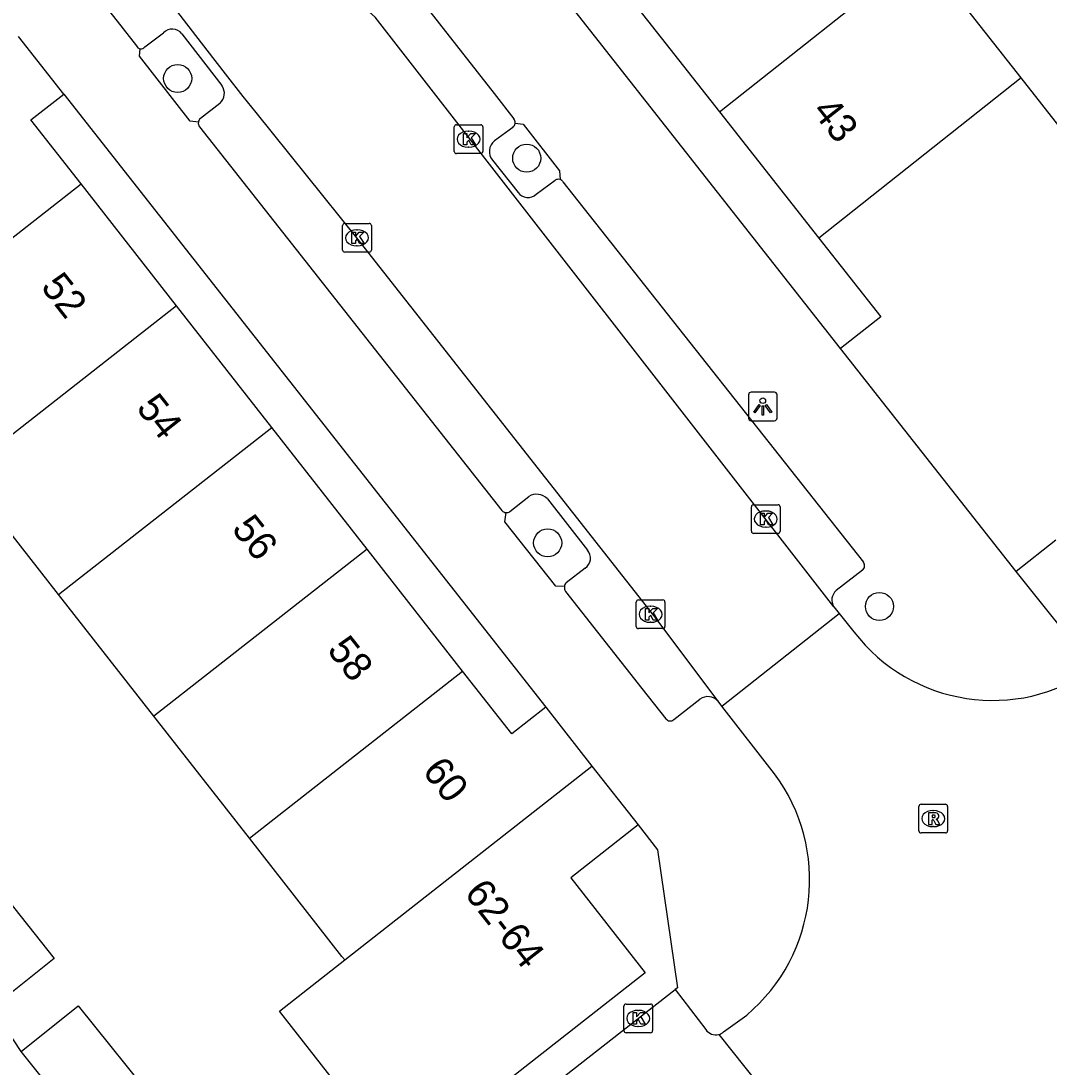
# Model space of a CAD drawing. Extents: x 160379 to 161131, y 383940 to 384849.
# Drawn here: x 160761.36 to 160797.2, y 384329.72 to 384366.17 of the extents above; entities that cross this region are included whole.
import ezdxf

# ---------------------------------------------------------------- set-up
doc = ezdxf.new("R2010")
doc.units = 0
for name, color, linetype in [('IMGEO_Boom', 7, 'Continuous'), ('IMGEO_Kolk', 7, 'Continuous'), ('IMGEO_Lichtpunt', 7, 'Continuous'), ('IMGEO_Pand', 7, 'Continuous'), ('IMGEO_Pand_nummerreeks', 7, 'Continuous'), ('IMGEO_Parkeervlak_open', 7, 'Continuous'), ('IMGEO_Rijbaan_lokaal_open', 7, 'Continuous'), ('IMGEO_Rioolput', 7, 'Continuous'), ('IMGEO_Voetpad_open', 7, 'Continuous')]:
    doc.layers.add(name, color=color, linetype=linetype)

msp = doc.modelspace()

# ---------------------------------------------------------------- linework, layer by layer
at = {"layer": 'IMGEO_Boom'}
for centre in [(160766.82, 384364.166), (160778.988, 384361.389), (160779.718, 384347.986), (160791.282, 384345.769)]:
    msp.add_circle(centre, 0.489, dxfattribs=at)
at = {"layer": 'IMGEO_Kolk'}
for p, q in [((160776.461, 384361.625), (160776.461, 384362.477)), ((160776.536, 384362.551), (160777.388, 384362.551)), ((160776.949, 384362.331), (160776.974, 384362.331)), ((160777.462, 384362.477), (160777.462, 384361.625)), ((160776.972, 384361.771), (160776.947, 384361.771)), ((160777.388, 384361.551), (160776.536, 384361.551)), ((160772.571, 384358.189), (160772.571, 384359.041)), ((160772.646, 384359.115), (160773.498, 384359.115)), ((160773.572, 384359.041), (160773.572, 384358.189)), ((160773.059, 384358.895), (160773.084, 384358.895)), ((160773.082, 384358.335), (160773.057, 384358.335)), ((160773.498, 384358.115), (160772.646, 384358.115)), ((160786.821, 384348.39), (160786.821, 384349.242)), ((160786.896, 384349.316), (160787.748, 384349.316)), ((160787.822, 384349.242), (160787.822, 384348.39)), ((160787.309, 384349.096), (160787.334, 384349.096)), ((160787.332, 384348.536), (160787.307, 384348.536)), ((160787.748, 384348.316), (160786.896, 384348.316)), ((160782.806, 384345.071), (160782.806, 384345.923)), ((160782.881, 384345.997), (160783.733, 384345.997)), ((160783.807, 384345.923), (160783.807, 384345.071)), ((160783.294, 384345.777), (160783.319, 384345.777)), ((160783.317, 384345.217), (160783.292, 384345.217)), ((160783.733, 384344.997), (160782.881, 384344.997)), ((160782.376, 384330.992), (160782.376, 384331.844)), ((160782.451, 384331.918), (160783.303, 384331.918)), ((160782.864, 384331.698), (160782.889, 384331.698)), ((160783.377, 384331.844), (160783.377, 384330.992)), ((160782.887, 384331.138), (160782.862, 384331.138)), ((160783.303, 384330.918), (160782.451, 384330.918))]:
    msp.add_line(p, q, dxfattribs=at)
for points in [[(160776.461, 384361.625), (160776.461, 384362.477)], [(160776.536, 384362.551), (160777.388, 384362.551)], [(160777.462, 384362.477), (160777.462, 384361.625)], [(160776.782, 384362.251), (160776.905, 384362.251), (160776.905, 384362.1), (160777.035, 384362.251), (160777.199, 384362.251), (160777.053, 384362.1), (160777.206, 384361.851), (160777.054, 384361.851), (160776.969, 384362.015), (160776.905, 384361.948), (160776.905, 384361.851), (160776.782, 384361.851), (160776.782, 384362.251)], [(160777.388, 384361.551), (160776.536, 384361.551)], [(160772.571, 384358.189), (160772.571, 384359.041)], [(160772.646, 384359.115), (160773.498, 384359.115)], [(160773.572, 384359.041), (160773.572, 384358.189)], [(160772.892, 384358.815), (160773.015, 384358.815), (160773.015, 384358.664), (160773.145, 384358.815), (160773.309, 384358.815), (160773.163, 384358.664), (160773.316, 384358.415), (160773.164, 384358.415), (160773.079, 384358.579), (160773.015, 384358.512), (160773.015, 384358.415), (160772.892, 384358.415), (160772.892, 384358.815)], [(160773.498, 384358.115), (160772.646, 384358.115)], [(160786.821, 384348.39), (160786.821, 384349.242)], [(160786.896, 384349.316), (160787.748, 384349.316)], [(160787.822, 384349.242), (160787.822, 384348.39)], [(160787.142, 384349.016), (160787.265, 384349.016), (160787.265, 384348.865), (160787.395, 384349.016), (160787.559, 384349.016), (160787.413, 384348.865), (160787.566, 384348.616), (160787.414, 384348.616), (160787.329, 384348.78), (160787.265, 384348.713), (160787.265, 384348.616), (160787.142, 384348.616), (160787.142, 384349.016)], [(160787.748, 384348.316), (160786.896, 384348.316)], [(160782.806, 384345.071), (160782.806, 384345.923)], [(160782.881, 384345.997), (160783.733, 384345.997)], [(160783.807, 384345.923), (160783.807, 384345.071)], [(160783.127, 384345.697), (160783.25, 384345.697), (160783.25, 384345.546), (160783.38, 384345.697), (160783.544, 384345.697), (160783.398, 384345.546), (160783.551, 384345.297), (160783.399, 384345.297), (160783.314, 384345.461), (160783.25, 384345.394), (160783.25, 384345.297), (160783.127, 384345.297), (160783.127, 384345.697)], [(160783.733, 384344.997), (160782.881, 384344.997)], [(160782.376, 384330.992), (160782.376, 384331.844)], [(160782.451, 384331.918), (160783.303, 384331.918)], [(160783.377, 384331.844), (160783.377, 384330.992)], [(160782.697, 384331.618), (160782.82, 384331.618), (160782.82, 384331.467), (160782.95, 384331.618), (160783.114, 384331.618), (160782.968, 384331.467), (160783.121, 384331.218), (160782.969, 384331.218), (160782.884, 384331.382), (160782.82, 384331.315), (160782.82, 384331.218), (160782.697, 384331.218), (160782.697, 384331.618)], [(160783.303, 384330.918), (160782.451, 384330.918)]]:
    msp.add_lwpolyline(points, dxfattribs=at)
for centre, start, end in [((160776.538, 384362.475), 91.552, 178.448), ((160776.538, 384362.475), 91.552, 178.448), ((160777.386, 384362.475), 1.552, 88.448), ((160777.386, 384362.475), 1.552, 88.448), ((160776.538, 384361.627), 181.552, 268.448), ((160776.538, 384361.627), 181.552, 268.448), ((160777.386, 384361.627), 271.552, 358.448), ((160777.386, 384361.627), 271.552, 358.448), ((160772.648, 384359.039), 91.552, 178.448), ((160772.648, 384359.039), 91.552, 178.448), ((160773.496, 384359.039), 1.552, 88.448), ((160773.496, 384359.039), 1.552, 88.448), ((160772.648, 384358.191), 181.552, 268.448), ((160772.648, 384358.191), 181.552, 268.448), ((160773.496, 384358.191), 271.552, 358.448), ((160773.496, 384358.191), 271.552, 358.448), ((160786.898, 384349.24), 91.552, 178.448), ((160786.898, 384349.24), 91.552, 178.448), ((160787.746, 384349.24), 1.552, 88.448), ((160787.746, 384349.24), 1.552, 88.448), ((160786.898, 384348.392), 181.552, 268.448), ((160786.898, 384348.392), 181.552, 268.448), ((160787.746, 384348.392), 271.552, 358.448), ((160787.746, 384348.392), 271.552, 358.448), ((160782.883, 384345.921), 91.552, 178.448), ((160782.883, 384345.921), 91.552, 178.448), ((160783.731, 384345.921), 1.552, 88.448), ((160783.731, 384345.921), 1.552, 88.448), ((160782.883, 384345.073), 181.552, 268.448), ((160782.883, 384345.073), 181.552, 268.448), ((160783.731, 384345.073), 271.552, 358.448), ((160783.731, 384345.073), 271.552, 358.448), ((160782.453, 384331.842), 91.552, 178.448), ((160782.453, 384331.842), 91.552, 178.448), ((160783.301, 384331.842), 1.552, 88.448), ((160783.301, 384331.842), 1.552, 88.448), ((160782.453, 384330.994), 181.552, 268.448), ((160782.453, 384330.994), 181.552, 268.448), ((160783.301, 384330.994), 271.552, 358.448), ((160783.301, 384330.994), 271.552, 358.448)]:
    msp.add_arc(centre, 0.0765, start, end, dxfattribs=at)
for centre, major_axis, ratio, start_param, end_param in [((160776.948, 384362.051), (-0.387, 0.002), 0.722429, 4.712389, 7.853982), ((160776.973, 384362.051), (-0.39, 0.002), 0.717154, 1.570796, 4.712389), ((160773.058, 384358.615), (-0.387, 0.002), 0.722429, 4.712389, 7.853982), ((160773.083, 384358.615), (-0.39, 0.002), 0.717154, 1.570796, 4.712389), ((160787.308, 384348.816), (-0.387, 0.002), 0.722429, 4.712389, 7.853982), ((160787.333, 384348.816), (-0.39, 0.002), 0.717154, 1.570796, 4.712389), ((160783.293, 384345.497), (-0.387, 0.002), 0.722429, 4.712389, 7.853982), ((160783.318, 384345.497), (-0.39, 0.002), 0.717154, 1.570796, 4.712389), ((160782.863, 384331.418), (-0.387, 0.002), 0.722429, 4.712389, 7.853982), ((160782.888, 384331.418), (-0.39, 0.002), 0.717154, 1.570796, 4.712389)]:
    msp.add_ellipse(centre, major_axis=major_axis, ratio=ratio, start_param=start_param, end_param=end_param, dxfattribs=at)
at = {"layer": 'IMGEO_Lichtpunt'}
for p, q in [((160787.62, 384353.236), (160786.812, 384353.236)), ((160787.62, 384353.236), (160786.812, 384353.236)), ((160786.718, 384353.141), (160786.718, 384352.334)), ((160786.718, 384353.141), (160786.718, 384352.334)), ((160787.714, 384352.334), (160787.714, 384353.141)), ((160787.714, 384352.334), (160787.714, 384353.141)), ((160786.812, 384352.24), (160787.62, 384352.24)), ((160786.812, 384352.24), (160787.62, 384352.24))]:
    msp.add_line(p, q, dxfattribs=at)
for points in [[(160787.092, 384352.805), (160787.131, 384352.777), (160786.943, 384352.515), (160786.905, 384352.542), (160787.092, 384352.805)], [(160787.194, 384352.757), (160787.241, 384352.757), (160787.241, 384352.435), (160787.194, 384352.435), (160787.194, 384352.757)], [(160787.304, 384352.777), (160787.342, 384352.804), (160787.529, 384352.542), (160787.49, 384352.514), (160787.304, 384352.777)]]:
    msp.add_lwpolyline(points, dxfattribs=at)
msp.add_circle((160787.217, 384352.939), 0.0994, dxfattribs=at)
for centre, start, end in [((160786.812, 384353.141), 90, 180), ((160786.812, 384353.141), 90, 180), ((160787.62, 384353.141), 0, 90), ((160787.62, 384353.141), 0, 90), ((160786.812, 384352.334), 180, 270), ((160786.812, 384352.334), 180, 270), ((160787.62, 384352.334), 270, 0), ((160787.62, 384352.334), 270, 360)]:
    msp.add_arc(centre, 0.0946, start, end, dxfattribs=at)
at = {"layer": 'IMGEO_Pand'}
for points in [[(160785.706, 384363.006), (160792.762, 384368.592)], [(160796.225, 384364.19), (160792.762, 384368.592)], [(160782.243, 384367.408), (160785.706, 384363.006)], [(160804.353, 384366.133), (160798.39, 384361.439), (160796.225, 384364.19)], [(160762.855, 384363.62), (160761.277, 384365.634)], [(160796.225, 384364.19), (160789.169, 384358.606)], [(160763.454, 384360.491), (160761.707, 384362.721), (160762.855, 384363.62)], [(160785.706, 384363.006), (160789.169, 384358.606)], [(160756.024, 384354.672), (160763.454, 384360.491)], [(160766.777, 384356.248), (160763.454, 384360.491)], [(160789.169, 384358.606), (160791.33, 384355.859), (160789.93, 384354.754)], [(160766.777, 384356.248), (160759.348, 384350.429)], [(160770.101, 384352.005), (160766.777, 384356.248)], [(160796.051, 384346.989), (160789.93, 384354.754)], [(160762.672, 384346.186), (160770.101, 384352.005)], [(160773.425, 384347.762), (160770.101, 384352.005)], [(160762.672, 384346.186), (160759.348, 384350.429)], [(160797.435, 384348.078), (160796.051, 384346.989)], [(160773.425, 384347.762), (160765.995, 384341.943)], [(160776.748, 384343.519), (160773.425, 384347.762)], [(160765.995, 384341.943), (160762.672, 384346.186)], [(160769.319, 384337.699), (160776.748, 384343.519)], [(160779.656, 384342.26), (160778.465, 384341.327), (160776.748, 384343.519)], [(160779.656, 384342.26), (160781.263, 384340.208)], [(160769.319, 384337.699), (160765.995, 384341.943)], [(160772.644, 384333.455), (160781.263, 384340.208)], [(160781.263, 384340.208), (160782.871, 384338.156)], [(160782.871, 384338.156), (160780.522, 384336.316), (160783.117, 384333.004), (160774.566, 384326.307)], [(160772.644, 384333.455), (160772.548, 384333.577), (160769.319, 384337.699)], [(160759.715, 384337.024), (160762.515, 384333.499), (160760.359, 384331.787)], [(160772.875, 384328.466), (160770.365, 384331.67), (160772.644, 384333.455)], [(160761.367, 384330.263), (160763.358, 384331.856), (160766.149, 384328.367)], [(160764.033, 384326.931), (160761.367, 384330.263)]]:
    msp.add_lwpolyline(points, dxfattribs=at)
at = {"layer": 'IMGEO_Parkeervlak_open'}
for points in [[(160765.671, 384365.265), (160766.329, 384365.756)], [(160766.967, 384365.721), (160768.365, 384363.92)], [(160768.293, 384363.293), (160767.612, 384362.775)], [(160778.5, 384362.463), (160777.865, 384361.994)], [(160777.795, 384361.319), (160778.686, 384360.193)], [(160779.322, 384360.135), (160779.984, 384360.62)], [(160778.403, 384349.074), (160779.059, 384349.603)], [(160779.709, 384349.525), (160781.101, 384347.73)], [(160781.02, 384347.099), (160780.36, 384346.597)]]:
    msp.add_lwpolyline(points, dxfattribs=at)
for centre, radius, start, end in [((160766.633, 384365.473), 0.415, 36.5899, 137.13), ((160765.539, 384365.369), 0.168, 262.6203, 321.8778), ((160767.965, 384363.648), 0.484, 312.7223, 34.1763), ((160767.756, 384362.612), 0.218, 131.4942, 171.2232), ((160778.382, 384362.63), 0.204, 305.2488, 353.6464), ((160778.162, 384361.622), 0.476, 128.6325, 219.5262), ((160780.09, 384360.465), 0.188, 71.3925, 124.3842), ((160779.03, 384360.451), 0.43, 216.8969, 312.6817), ((160779.333, 384349.14), 0.538, 45.6917, 120.6227), ((160778.289, 384349.264), 0.221, 265.1556, 301.0852), ((160780.788, 384347.45), 0.421, 303.5493, 41.8209), ((160780.536, 384346.439), 0.236, 138.1904, 174.282)]:
    msp.add_arc(centre, radius, start, end, dxfattribs=at)
at = {"layer": 'IMGEO_Rijbaan_lokaal_open'}
for points in [[(160789.695, 384345.758), (160773.707, 384366.301), (160773.293, 384366.66), (160772.415, 384367.771), (160771.935, 384368.374), (160769.169, 384371.854), (160756.891, 384387.518), (160754.3, 384390.745)], [(160785.662, 384342.471), (160783.415, 384345.455), (160773.069, 384358.615), (160769.555, 384362.982), (160769.109, 384363.537), (160768.486, 384364.333), (160767.853, 384365.154), (160765.174, 384368.627), (160752.664, 384384.48), (160750.192, 384387.495)], [(160785.793, 384342.301), (160789.879, 384345.527)], [(160789.695, 384345.758), (160789.737, 384345.704), (160789.879, 384345.527)], [(160789.879, 384345.527), (160790.391, 384344.886)], [(160785.793, 384342.301), (160785.662, 384342.471)], [(160787.62, 384339.94), (160785.793, 384342.301)], [(160775.131, 384325.585), (160775.244, 384325.441), (160784.161, 384332.424)], [(160784.161, 384332.424), (160785.23, 384331.026)], [(160785.852, 384330.945), (160786.656, 384331.534)], [(160785.679, 384330.858), (160788.858, 384326.869)]]:
    msp.add_lwpolyline(points, dxfattribs=at)
for centre, radius, start, end in [((160795.234, 384348.6), 6.103, 217.4834, 305.2025), ((160782.686, 384336.248), 6.163, 310.1054, 36.8104), ((160785.578, 384331.271), 0.425, 215.1624, 283.8094), ((160785.59, 384331.25), 0.401, 282.74, 310.6548)]:
    msp.add_arc(centre, radius, start, end, dxfattribs=at)
at = {"layer": 'IMGEO_Rioolput'}
for p, q in [((160792.658, 384337.952), (160792.658, 384338.804)), ((160792.733, 384338.878), (160793.585, 384338.878)), ((160793.146, 384338.658), (160793.171, 384338.658)), ((160793.659, 384338.804), (160793.659, 384337.952)), ((160793.585, 384337.878), (160792.733, 384337.878)), ((160793.169, 384338.098), (160793.144, 384338.098))]:
    msp.add_line(p, q, dxfattribs=at)
for points in [[(160792.658, 384337.952), (160792.658, 384338.804)], [(160792.733, 384338.878), (160793.585, 384338.878)], [(160793.659, 384338.804), (160793.659, 384337.952)], [(160793.247, 384338.576), (160792.995, 384338.578), (160792.995, 384338.178)], [(160792.995, 384338.178), (160793.119, 384338.178), (160793.119, 384338.34), (160793.13, 384338.34)], [(160793.173, 384338.497), (160793.119, 384338.497), (160793.119, 384338.416)], [(160793.119, 384338.416), (160793.171, 384338.416)], [(160793.177, 384338.311), (160793.248, 384338.178), (160793.388, 384338.178), (160793.323, 384338.304)], [(160793.585, 384337.878), (160792.733, 384337.878)]]:
    msp.add_lwpolyline(points, dxfattribs=at)
for centre, radius, start, end in [((160792.735, 384338.802), 0.0765, 91.552, 178.448), ((160792.735, 384338.802), 0.0765, 91.552, 178.448), ((160793.583, 384338.802), 0.0765, 1.552, 88.448), ((160793.583, 384338.802), 0.0765, 1.552, 88.448), ((160793.129, 384338.287), 0.0533, 26.0293, 88.6989), ((160793.155, 384338.605), 0.19, 274.7715, 282.9687), ((160793.179, 384338.401), 0.0964, 77.0061, 93.1865), ((160793.193, 384338.458), 0.0378, 276.6634, 79.6772), ((160793.246, 384338.466), 0.109, 350.3612, 89.416), ((160793.244, 384338.466), 0.112, 277.5842, 350.9817), ((160793.228, 384338.251), 0.108, 29.5134, 73.7905), ((160792.735, 384337.954), 0.0765, 181.552, 268.448), ((160792.735, 384337.954), 0.0765, 181.552, 268.448), ((160793.583, 384337.954), 0.0765, 271.552, 358.448), ((160793.583, 384337.954), 0.0765, 271.552, 358.448)]:
    msp.add_arc(centre, radius, start, end, dxfattribs=at)
for centre, major_axis, ratio, start_param, end_param in [((160793.145, 384338.378), (-0.387, 0.002), 0.722429, 4.712389, 7.853982), ((160793.17, 384338.378), (-0.39, 0.002), 0.717154, 1.570796, 4.712389)]:
    msp.add_ellipse(centre, major_axis=major_axis, ratio=ratio, start_param=start_param, end_param=end_param, dxfattribs=at)
at = {"layer": 'IMGEO_Voetpad_open'}
for points in [[(160789.93, 384354.754), (160764.882, 384386.58)], [(160754.76, 384378.834), (160765.382, 384365.301)], [(160768.185, 384375.946), (160771.542, 384371.69), (160777.855, 384363.637), (160778.539, 384362.763)], [(160767.541, 384362.645), (160767.253, 384362.682), (160765.492, 384364.94), (160765.517, 384365.202)], [(160762.855, 384363.62), (160779.656, 384342.26)], [(160767.585, 384362.485), (160777.517, 384349.878), (160778.124, 384349.11)], [(160778.585, 384362.607), (160778.866, 384362.575), (160780.132, 384360.951), (160780.15, 384360.643)], [(160780.251, 384360.561), (160780.766, 384359.902), (160790.722, 384347.313)], [(160780.301, 384346.463), (160780.003, 384346.482), (160778.223, 384348.724), (160778.27, 384349.043)], [(160790.691, 384347.031), (160789.777, 384346.321)], [(160798.752, 384343.613), (160796.051, 384346.989)], [(160780.345, 384346.295), (160782.996, 384342.91), (160783.842, 384341.856)], [(160784.111, 384341.827), (160785.023, 384342.539)], [(160782.871, 384338.156), (160783.548, 384337.293), (160784.24, 384332.486), (160784.161, 384332.424)], [(160761.367, 384330.263), (160760.359, 384331.787)]]:
    msp.add_lwpolyline(points, dxfattribs=at)
for centre, radius, start, end in [((160765.539, 384365.374), 0.174, 204.93, 262.5623), ((160778.381, 384362.632), 0.206, 353.1369, 39.7217), ((160767.742, 384362.614), 0.203, 171.2683, 219.4842), ((160780.09, 384360.466), 0.186, 30.5096, 71.3454), ((160778.285, 384349.268), 0.226, 224.5068, 266.192), ((160790.57, 384347.187), 0.197, 307.7741, 39.6793), ((160780.536, 384346.435), 0.237, 173.1692, 216.1836), ((160790.053, 384345.993), 0.429, 130.1236, 213.3029), ((160785.304, 384342.146), 0.483, 42.2382, 125.6131), ((160783.989, 384341.958), 0.179, 214.7165, 312.9773)]:
    msp.add_arc(centre, radius, start, end, dxfattribs=at)

# ---------------------------------------------------------------- texts
at = {"layer": 'IMGEO_Pand_nummerreeks'}
for s, rotation, p in [('43', 308.198, (160788.907, 384363.015)), ('52', 308.2624, (160762.02, 384356.896)), ('54', 308.2624, (160765.347, 384352.677)), ('56', 308.2624, (160768.673, 384348.461)), ('58', 308.2624, (160772, 384344.242)), ('60', 308.0671, (160775.321, 384340.023)), ('62-64', 308.0786, (160776.783, 384335.769))]:
    msp.add_text(s, height=1, rotation=rotation, dxfattribs=at).set_placement(p)

doc.saveas('drawing.dxf')
